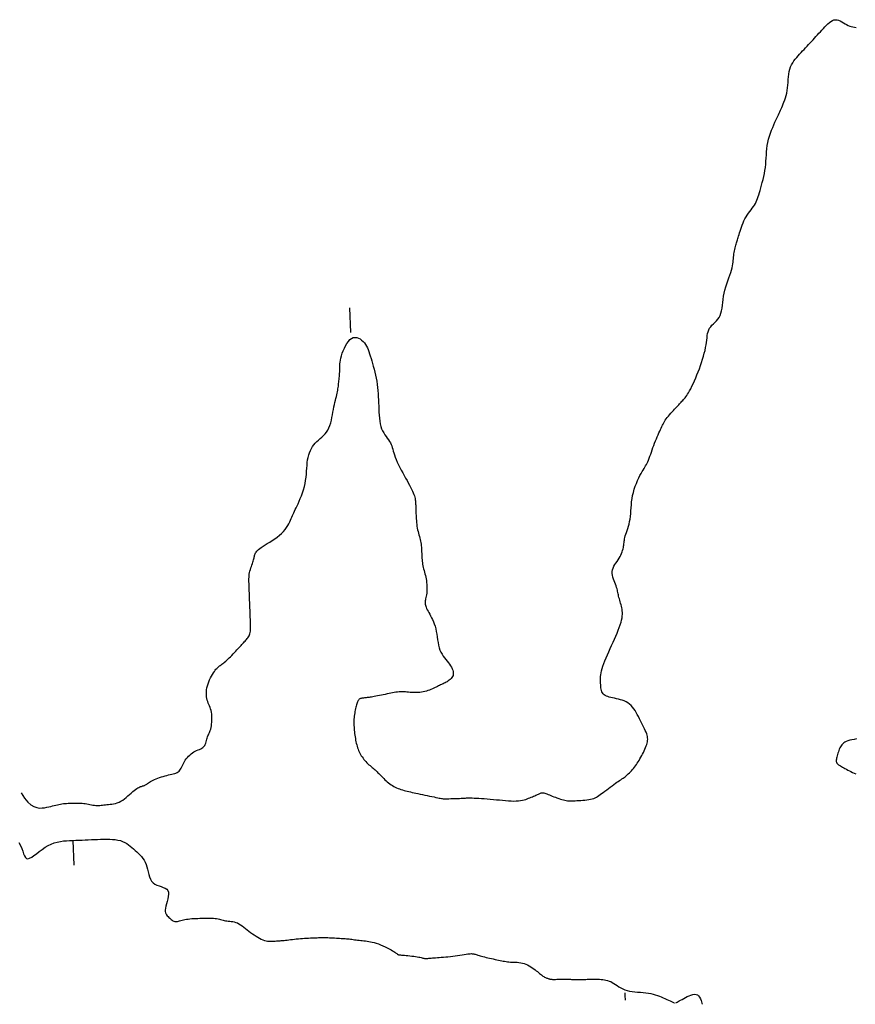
# Model space of a CAD drawing. Header units: millimetres. Extents: x 32690613 to 32693367, y 5343692 to 5344708.
# Tile 513 of 656: x 32692384 to 32692417, y 5344359 to 5344399. Entities that reach past the tile are written whole.
import ezdxf

# ---------------------------------------------------------------- set-up
doc = ezdxf.new("R2010")
doc.units = ezdxf.units.MM
doc.header["$LTSCALE"] = 20
doc.layers.add('02-DGM_HL_493.00', color=102, linetype='Continuous')

msp = doc.modelspace()

# ---------------------------------------------------------------- linework, layer by layer
at = {"layer": '02-DGM_HL_493.00', "elevation": 493, "flags": 128}
for points in [[(32692383.693, 5344367.609), (32692383.826, 5344367.394), (32692383.956, 5344367.234), (32692384.083, 5344367.121), (32692384.204, 5344367.048), (32692384.321, 5344367.008), (32692384.432, 5344366.993), (32692384.536, 5344366.994), (32692384.634, 5344367.006), (32692384.723, 5344367.021), (32692384.806, 5344367.038), (32692384.882, 5344367.056), (32692384.954, 5344367.074), (32692385.022, 5344367.092), (32692385.087, 5344367.11), (32692385.15, 5344367.126), (32692385.212, 5344367.14), (32692385.274, 5344367.152), (32692385.336, 5344367.161), (32692385.399, 5344367.168), (32692385.461, 5344367.174), (32692385.523, 5344367.178), (32692385.586, 5344367.182), (32692385.648, 5344367.185), (32692385.711, 5344367.187), (32692385.773, 5344367.19), (32692385.836, 5344367.192), (32692385.898, 5344367.193), (32692385.961, 5344367.193), (32692386.023, 5344367.193), (32692386.086, 5344367.19), (32692386.149, 5344367.186), (32692386.211, 5344367.179), (32692386.274, 5344367.17), (32692386.337, 5344367.159), (32692386.399, 5344367.147), (32692386.461, 5344367.135), (32692386.522, 5344367.123), (32692386.582, 5344367.112), (32692386.641, 5344367.104), (32692386.698, 5344367.098), (32692386.754, 5344367.096), (32692386.809, 5344367.096), (32692386.863, 5344367.099), (32692386.917, 5344367.104), (32692386.972, 5344367.111), (32692387.028, 5344367.118), (32692387.086, 5344367.125), (32692387.147, 5344367.132), (32692387.211, 5344367.138), (32692387.278, 5344367.145), (32692387.346, 5344367.154), (32692387.417, 5344367.165), (32692387.489, 5344367.18), (32692387.562, 5344367.201), (32692387.636, 5344367.229), (32692387.709, 5344367.265), (32692387.782, 5344367.31), (32692387.855, 5344367.362), (32692387.926, 5344367.419), (32692387.995, 5344367.478), (32692388.062, 5344367.539), (32692388.126, 5344367.597), (32692388.187, 5344367.652), (32692388.245, 5344367.701), (32692388.298, 5344367.742), (32692388.347, 5344367.776), (32692388.392, 5344367.803), (32692388.434, 5344367.825), (32692388.471, 5344367.842), (32692388.505, 5344367.855), (32692388.535, 5344367.866), (32692388.561, 5344367.874), (32692388.585, 5344367.88), (32692388.605, 5344367.886), (32692388.624, 5344367.892), (32692388.642, 5344367.899), (32692388.66, 5344367.906), (32692388.679, 5344367.916), (32692388.701, 5344367.927), (32692388.725, 5344367.942), (32692388.752, 5344367.96), (32692388.783, 5344367.981), (32692388.819, 5344368.005), (32692388.859, 5344368.031), (32692388.903, 5344368.058), (32692388.952, 5344368.085), (32692389.006, 5344368.113), (32692389.065, 5344368.141), (32692389.129, 5344368.168), (32692389.197, 5344368.194), (32692389.268, 5344368.219), (32692389.341, 5344368.243), (32692389.415, 5344368.265), (32692389.489, 5344368.286), (32692389.562, 5344368.305), (32692389.632, 5344368.323), (32692389.699, 5344368.338), (32692389.763, 5344368.353), (32692389.822, 5344368.368), (32692389.878, 5344368.384), (32692389.929, 5344368.402), (32692389.976, 5344368.423), (32692390.018, 5344368.448), (32692390.055, 5344368.478), (32692390.087, 5344368.514), (32692390.115, 5344368.554), (32692390.141, 5344368.599), (32692390.165, 5344368.648), (32692390.188, 5344368.699), (32692390.213, 5344368.753), (32692390.24, 5344368.808), (32692390.27, 5344368.864), (32692390.305, 5344368.92), (32692390.344, 5344368.975), (32692390.387, 5344369.028), (32692390.434, 5344369.08), (32692390.483, 5344369.128), (32692390.535, 5344369.173), (32692390.59, 5344369.214), (32692390.646, 5344369.25), (32692390.703, 5344369.281), (32692390.761, 5344369.308), (32692390.817, 5344369.333), (32692390.872, 5344369.356), (32692390.925, 5344369.38), (32692390.973, 5344369.406), (32692391.017, 5344369.435), (32692391.054, 5344369.469), (32692391.085, 5344369.509), (32692391.11, 5344369.554), (32692391.131, 5344369.603), (32692391.148, 5344369.655), (32692391.162, 5344369.707), (32692391.176, 5344369.76), (32692391.189, 5344369.811), (32692391.203, 5344369.859), (32692391.219, 5344369.903), (32692391.237, 5344369.945), (32692391.255, 5344369.986), (32692391.274, 5344370.028), (32692391.293, 5344370.071), (32692391.311, 5344370.118), (32692391.328, 5344370.171), (32692391.343, 5344370.23), (32692391.356, 5344370.297), (32692391.366, 5344370.37), (32692391.373, 5344370.449), (32692391.377, 5344370.53), (32692391.377, 5344370.612), (32692391.374, 5344370.694), (32692391.367, 5344370.774), (32692391.356, 5344370.849), (32692391.34, 5344370.919), (32692391.321, 5344370.984), (32692391.3, 5344371.045), (32692391.277, 5344371.104), (32692391.254, 5344371.162), (32692391.231, 5344371.219), (32692391.21, 5344371.277), (32692391.192, 5344371.338), (32692391.176, 5344371.401), (32692391.165, 5344371.468), (32692391.158, 5344371.537), (32692391.155, 5344371.609), (32692391.158, 5344371.683), (32692391.165, 5344371.759), (32692391.178, 5344371.837), (32692391.197, 5344371.916), (32692391.222, 5344371.997), (32692391.252, 5344372.077), (32692391.285, 5344372.157), (32692391.322, 5344372.234), (32692391.36, 5344372.307), (32692391.399, 5344372.376), (32692391.438, 5344372.439), (32692391.475, 5344372.494), (32692391.509, 5344372.541), (32692391.541, 5344372.582), (32692391.571, 5344372.616), (32692391.6, 5344372.645), (32692391.628, 5344372.67), (32692391.657, 5344372.693), (32692391.685, 5344372.715), (32692391.715, 5344372.737), (32692391.746, 5344372.76), (32692391.779, 5344372.784), (32692391.814, 5344372.81), (32692391.851, 5344372.839), (32692391.89, 5344372.871), (32692391.931, 5344372.906), (32692391.975, 5344372.945), (32692392.022, 5344372.988), (32692392.072, 5344373.036), (32692392.124, 5344373.088), (32692392.177, 5344373.142), (32692392.23, 5344373.197), (32692392.283, 5344373.253), (32692392.335, 5344373.309), (32692392.384, 5344373.362), (32692392.431, 5344373.413), (32692392.474, 5344373.459), (32692392.514, 5344373.503), (32692392.551, 5344373.543), (32692392.586, 5344373.58), (32692392.619, 5344373.616), (32692392.65, 5344373.65), (32692392.681, 5344373.683), (32692392.711, 5344373.715), (32692392.741, 5344373.748), (32692392.77, 5344373.781), (32692392.799, 5344373.815), (32692392.826, 5344373.85), (32692392.851, 5344373.887), (32692392.873, 5344373.927), (32692392.892, 5344373.969), (32692392.908, 5344374.015), (32692392.92, 5344374.064), (32692392.928, 5344374.117), (32692392.933, 5344374.172), (32692392.936, 5344374.23), (32692392.937, 5344374.289), (32692392.936, 5344374.35), (32692392.934, 5344374.412), (32692392.932, 5344374.475), (32692392.929, 5344374.537), (32692392.927, 5344374.6), (32692392.924, 5344374.662), (32692392.922, 5344374.724), (32692392.919, 5344374.787), (32692392.917, 5344374.849), (32692392.915, 5344374.912), (32692392.912, 5344374.974), (32692392.91, 5344375.037), (32692392.907, 5344375.099), (32692392.905, 5344375.162), (32692392.902, 5344375.224), (32692392.9, 5344375.287), (32692392.897, 5344375.349), (32692392.895, 5344375.411), (32692392.893, 5344375.474), (32692392.89, 5344375.536), (32692392.888, 5344375.599), (32692392.885, 5344375.661), (32692392.883, 5344375.724), (32692392.88, 5344375.786), (32692392.878, 5344375.849), (32692392.876, 5344375.911), (32692392.873, 5344375.974), (32692392.871, 5344376.036), (32692392.869, 5344376.098), (32692392.868, 5344376.161), (32692392.869, 5344376.224), (32692392.871, 5344376.286), (32692392.876, 5344376.349), (32692392.884, 5344376.412), (32692392.895, 5344376.475), (32692392.91, 5344376.538), (32692392.928, 5344376.6), (32692392.948, 5344376.662), (32692392.969, 5344376.723), (32692392.99, 5344376.781), (32692393.01, 5344376.837), (32692393.028, 5344376.89), (32692393.044, 5344376.939), (32692393.056, 5344376.985), (32692393.065, 5344377.027), (32692393.073, 5344377.066), (32692393.079, 5344377.102), (32692393.086, 5344377.137), (32692393.093, 5344377.17), (32692393.103, 5344377.202), (32692393.116, 5344377.234), (32692393.132, 5344377.266), (32692393.154, 5344377.299), (32692393.181, 5344377.333), (32692393.215, 5344377.368), (32692393.256, 5344377.406), (32692393.307, 5344377.447), (32692393.367, 5344377.491), (32692393.437, 5344377.538), (32692393.519, 5344377.59), (32692393.609, 5344377.647), (32692393.706, 5344377.706), (32692393.805, 5344377.77), (32692393.906, 5344377.837), (32692394.004, 5344377.906), (32692394.097, 5344377.979), (32692394.182, 5344378.054), (32692394.257, 5344378.131), (32692394.323, 5344378.209), (32692394.38, 5344378.288), (32692394.43, 5344378.366), (32692394.474, 5344378.442), (32692394.512, 5344378.516), (32692394.545, 5344378.587), (32692394.575, 5344378.653), (32692394.603, 5344378.714), (32692394.629, 5344378.773), (32692394.655, 5344378.829), (32692394.681, 5344378.887), (32692394.708, 5344378.947), (32692394.737, 5344379.011), (32692394.769, 5344379.083), (32692394.806, 5344379.163), (32692394.846, 5344379.252), (32692394.89, 5344379.352), (32692394.935, 5344379.459), (32692394.981, 5344379.572), (32692395.025, 5344379.691), (32692395.066, 5344379.814), (32692395.102, 5344379.939), (32692395.132, 5344380.065), (32692395.154, 5344380.191), (32692395.171, 5344380.316), (32692395.183, 5344380.439), (32692395.192, 5344380.561), (32692395.2, 5344380.679), (32692395.209, 5344380.795), (32692395.219, 5344380.907), (32692395.234, 5344381.014), (32692395.253, 5344381.116), (32692395.278, 5344381.214), (32692395.308, 5344381.306), (32692395.344, 5344381.394), (32692395.385, 5344381.476), (32692395.431, 5344381.553), (32692395.483, 5344381.626), (32692395.541, 5344381.693), (32692395.603, 5344381.756), (32692395.669, 5344381.815), (32692395.737, 5344381.874), (32692395.806, 5344381.933), (32692395.873, 5344381.994), (32692395.937, 5344382.06), (32692395.996, 5344382.133), (32692396.049, 5344382.213), (32692396.093, 5344382.303), (32692396.131, 5344382.402), (32692396.163, 5344382.506), (32692396.19, 5344382.614), (32692396.214, 5344382.725), (32692396.234, 5344382.835), (32692396.254, 5344382.944), (32692396.273, 5344383.049), (32692396.293, 5344383.149), (32692396.313, 5344383.243), (32692396.334, 5344383.331), (32692396.354, 5344383.415), (32692396.373, 5344383.493), (32692396.391, 5344383.567), (32692396.408, 5344383.636), (32692396.423, 5344383.701), (32692396.436, 5344383.763), (32692396.447, 5344383.821), (32692396.456, 5344383.876), (32692396.464, 5344383.93), (32692396.471, 5344383.982), (32692396.477, 5344384.035), (32692396.483, 5344384.088), (32692396.488, 5344384.142), (32692396.494, 5344384.198), (32692396.5, 5344384.255), (32692396.506, 5344384.314), (32692396.511, 5344384.375), (32692396.516, 5344384.436), (32692396.52, 5344384.498), (32692396.524, 5344384.56), (32692396.526, 5344384.623), (32692396.528, 5344384.686), (32692396.53, 5344384.749), (32692396.532, 5344384.815), (32692396.537, 5344384.884), (32692396.545, 5344384.957), (32692396.557, 5344385.034), (32692396.575, 5344385.118), (32692396.599, 5344385.209), (32692396.63, 5344385.308), (32692396.668, 5344385.41), (32692396.712, 5344385.514), (32692396.762, 5344385.614), (32692396.817, 5344385.707), (32692396.876, 5344385.79), (32692396.939, 5344385.859), (32692397.005, 5344385.909), (32692397.073, 5344385.939), (32692397.143, 5344385.949), (32692397.212, 5344385.942), (32692397.281, 5344385.92), (32692397.347, 5344385.885), (32692397.41, 5344385.84), (32692397.468, 5344385.788), (32692397.521, 5344385.729), (32692397.567, 5344385.667), (32692397.607, 5344385.601), (32692397.642, 5344385.53), (32692397.674, 5344385.456), (32692397.704, 5344385.376), (32692397.731, 5344385.292), (32692397.759, 5344385.202), (32692397.787, 5344385.106), (32692397.817, 5344385.004), (32692397.847, 5344384.896), (32692397.879, 5344384.784), (32692397.909, 5344384.668), (32692397.939, 5344384.549), (32692397.967, 5344384.428), (32692397.993, 5344384.305), (32692398.015, 5344384.181), (32692398.034, 5344384.056), (32692398.049, 5344383.932), (32692398.061, 5344383.807), (32692398.071, 5344383.682), (32692398.079, 5344383.558), (32692398.085, 5344383.433), (32692398.091, 5344383.308), (32692398.096, 5344383.183), (32692398.101, 5344383.058), (32692398.107, 5344382.934), (32692398.114, 5344382.813), (32692398.125, 5344382.694), (32692398.14, 5344382.58), (32692398.159, 5344382.47), (32692398.183, 5344382.367), (32692398.215, 5344382.27), (32692398.253, 5344382.182), (32692398.297, 5344382.1), (32692398.344, 5344382.025), (32692398.394, 5344381.954), (32692398.443, 5344381.887), (32692398.49, 5344381.824), (32692398.533, 5344381.762), (32692398.57, 5344381.7), (32692398.601, 5344381.639), (32692398.625, 5344381.576), (32692398.645, 5344381.511), (32692398.664, 5344381.443), (32692398.683, 5344381.372), (32692398.704, 5344381.295), (32692398.729, 5344381.213), (32692398.76, 5344381.124), (32692398.799, 5344381.028), (32692398.844, 5344380.926), (32692398.895, 5344380.82), (32692398.95, 5344380.711), (32692399.007, 5344380.601), (32692399.066, 5344380.491), (32692399.125, 5344380.383), (32692399.182, 5344380.279), (32692399.237, 5344380.179), (32692399.288, 5344380.085), (32692399.336, 5344379.995), (32692399.381, 5344379.911), (32692399.421, 5344379.832), (32692399.456, 5344379.758), (32692399.487, 5344379.689), (32692399.513, 5344379.624), (32692399.534, 5344379.565), (32692399.55, 5344379.51), (32692399.562, 5344379.459), (32692399.57, 5344379.411), (32692399.576, 5344379.366), (32692399.58, 5344379.322), (32692399.582, 5344379.28), (32692399.584, 5344379.238), (32692399.586, 5344379.196), (32692399.587, 5344379.154), (32692399.589, 5344379.11), (32692399.591, 5344379.065), (32692399.593, 5344379.016), (32692399.595, 5344378.965), (32692399.597, 5344378.909), (32692399.599, 5344378.849), (32692399.602, 5344378.785), (32692399.605, 5344378.715), (32692399.609, 5344378.643), (32692399.614, 5344378.569), (32692399.62, 5344378.493), (32692399.628, 5344378.417), (32692399.638, 5344378.341), (32692399.65, 5344378.268), (32692399.664, 5344378.196), (32692399.68, 5344378.128), (32692399.698, 5344378.061), (32692399.716, 5344377.996), (32692399.734, 5344377.932), (32692399.751, 5344377.869), (32692399.767, 5344377.807), (32692399.781, 5344377.745), (32692399.793, 5344377.682), (32692399.802, 5344377.62), (32692399.81, 5344377.558), (32692399.815, 5344377.496), (32692399.82, 5344377.433), (32692399.823, 5344377.371), (32692399.826, 5344377.308), (32692399.829, 5344377.246), (32692399.831, 5344377.184), (32692399.834, 5344377.121), (32692399.837, 5344377.059), (32692399.842, 5344376.996), (32692399.848, 5344376.934), (32692399.855, 5344376.872), (32692399.864, 5344376.81), (32692399.876, 5344376.748), (32692399.89, 5344376.685), (32692399.906, 5344376.623), (32692399.923, 5344376.56), (32692399.941, 5344376.496), (32692399.959, 5344376.431), (32692399.977, 5344376.364), (32692399.993, 5344376.296), (32692400.008, 5344376.224), (32692400.02, 5344376.151), (32692400.029, 5344376.075), (32692400.036, 5344375.999), (32692400.04, 5344375.923), (32692400.042, 5344375.849), (32692400.041, 5344375.776), (32692400.037, 5344375.707), (32692400.03, 5344375.642), (32692400.021, 5344375.581), (32692400.01, 5344375.525), (32692399.998, 5344375.473), (32692399.987, 5344375.424), (32692399.976, 5344375.378), (32692399.968, 5344375.334), (32692399.963, 5344375.292), (32692399.962, 5344375.25), (32692399.966, 5344375.208), (32692399.976, 5344375.166), (32692399.989, 5344375.123), (32692400.007, 5344375.078), (32692400.029, 5344375.03), (32692400.055, 5344374.98), (32692400.084, 5344374.925), (32692400.116, 5344374.867), (32692400.151, 5344374.803), (32692400.188, 5344374.734), (32692400.225, 5344374.66), (32692400.263, 5344374.58), (32692400.299, 5344374.496), (32692400.334, 5344374.406), (32692400.365, 5344374.311), (32692400.392, 5344374.21), (32692400.415, 5344374.104), (32692400.434, 5344373.995), (32692400.451, 5344373.884), (32692400.468, 5344373.772), (32692400.487, 5344373.661), (32692400.508, 5344373.554), (32692400.533, 5344373.451), (32692400.564, 5344373.355), (32692400.603, 5344373.267), (32692400.647, 5344373.185), (32692400.696, 5344373.11), (32692400.747, 5344373.039), (32692400.8, 5344372.973), (32692400.852, 5344372.909), (32692400.902, 5344372.847), (32692400.948, 5344372.786), (32692400.989, 5344372.726), (32692401.025, 5344372.665), (32692401.055, 5344372.605), (32692401.077, 5344372.546), (32692401.093, 5344372.489), (32692401.101, 5344372.435), (32692401.1, 5344372.382), (32692401.091, 5344372.333), (32692401.073, 5344372.288), (32692401.047, 5344372.245), (32692401.014, 5344372.206), (32692400.977, 5344372.171), (32692400.937, 5344372.138), (32692400.894, 5344372.109), (32692400.852, 5344372.082), (32692400.81, 5344372.058), (32692400.77, 5344372.037), (32692400.732, 5344372.018), (32692400.695, 5344372), (32692400.659, 5344371.983), (32692400.623, 5344371.967), (32692400.585, 5344371.95), (32692400.546, 5344371.932), (32692400.505, 5344371.912), (32692400.461, 5344371.89), (32692400.414, 5344371.867), (32692400.365, 5344371.842), (32692400.312, 5344371.817), (32692400.258, 5344371.791), (32692400.201, 5344371.767), (32692400.142, 5344371.743), (32692400.082, 5344371.722), (32692400.019, 5344371.702), (32692399.955, 5344371.685), (32692399.89, 5344371.671), (32692399.823, 5344371.659), (32692399.757, 5344371.649), (32692399.69, 5344371.643), (32692399.623, 5344371.639), (32692399.557, 5344371.639), (32692399.491, 5344371.641), (32692399.426, 5344371.645), (32692399.362, 5344371.651), (32692399.298, 5344371.658), (32692399.234, 5344371.665), (32692399.171, 5344371.671), (32692399.108, 5344371.675), (32692399.046, 5344371.677), (32692398.983, 5344371.675), (32692398.92, 5344371.671), (32692398.857, 5344371.664), (32692398.792, 5344371.655), (32692398.726, 5344371.643), (32692398.658, 5344371.631), (32692398.588, 5344371.617), (32692398.515, 5344371.602), (32692398.439, 5344371.586), (32692398.361, 5344371.57), (32692398.283, 5344371.554), (32692398.204, 5344371.538), (32692398.128, 5344371.522), (32692398.054, 5344371.508), (32692397.984, 5344371.494), (32692397.919, 5344371.482), (32692397.86, 5344371.471), (32692397.806, 5344371.462), (32692397.757, 5344371.454), (32692397.712, 5344371.448), (32692397.671, 5344371.442), (32692397.632, 5344371.438), (32692397.595, 5344371.434), (32692397.559, 5344371.43), (32692397.523, 5344371.427), (32692397.488, 5344371.424), (32692397.455, 5344371.42), (32692397.422, 5344371.415), (32692397.391, 5344371.408), (32692397.363, 5344371.399), (32692397.336, 5344371.387), (32692397.312, 5344371.371), (32692397.29, 5344371.351), (32692397.271, 5344371.326), (32692397.255, 5344371.298), (32692397.239, 5344371.266), (32692397.225, 5344371.23), (32692397.213, 5344371.191), (32692397.2, 5344371.147), (32692397.188, 5344371.1), (32692397.175, 5344371.05), (32692397.163, 5344370.996), (32692397.151, 5344370.94), (32692397.14, 5344370.881), (32692397.129, 5344370.821), (32692397.12, 5344370.76), (32692397.112, 5344370.697), (32692397.106, 5344370.635), (32692397.101, 5344370.572), (32692397.099, 5344370.509), (32692397.098, 5344370.446), (32692397.098, 5344370.383), (32692397.1, 5344370.319), (32692397.104, 5344370.255), (32692397.108, 5344370.191), (32692397.114, 5344370.125), (32692397.12, 5344370.059), (32692397.128, 5344369.993), (32692397.136, 5344369.926), (32692397.146, 5344369.859), (32692397.156, 5344369.793), (32692397.168, 5344369.727), (32692397.18, 5344369.663), (32692397.194, 5344369.6), (32692397.209, 5344369.539), (32692397.226, 5344369.48), (32692397.244, 5344369.422), (32692397.264, 5344369.365), (32692397.285, 5344369.31), (32692397.309, 5344369.256), (32692397.335, 5344369.203), (32692397.364, 5344369.151), (32692397.395, 5344369.1), (32692397.428, 5344369.05), (32692397.464, 5344369), (32692397.501, 5344368.953), (32692397.54, 5344368.906), (32692397.58, 5344368.861), (32692397.62, 5344368.818), (32692397.662, 5344368.777), (32692397.704, 5344368.738), (32692397.746, 5344368.701), (32692397.788, 5344368.665), (32692397.829, 5344368.629), (32692397.871, 5344368.595), (32692397.912, 5344368.56), (32692397.952, 5344368.525), (32692397.991, 5344368.49), (32692398.03, 5344368.453), (32692398.068, 5344368.416), (32692398.105, 5344368.377), (32692398.143, 5344368.338), (32692398.182, 5344368.298), (32692398.221, 5344368.257), (32692398.262, 5344368.216), (32692398.304, 5344368.175), (32692398.348, 5344368.133), (32692398.395, 5344368.091), (32692398.443, 5344368.049), (32692398.492, 5344368.008), (32692398.544, 5344367.969), (32692398.596, 5344367.932), (32692398.65, 5344367.896), (32692398.705, 5344367.864), (32692398.761, 5344367.834), (32692398.818, 5344367.807), (32692398.876, 5344367.783), (32692398.934, 5344367.76), (32692398.994, 5344367.74), (32692399.055, 5344367.721), (32692399.117, 5344367.703), (32692399.179, 5344367.686), (32692399.243, 5344367.67), (32692399.308, 5344367.654), (32692399.376, 5344367.638), (32692399.446, 5344367.623), (32692399.52, 5344367.607), (32692399.597, 5344367.59), (32692399.679, 5344367.573), (32692399.766, 5344367.555), (32692399.858, 5344367.535), (32692399.954, 5344367.516), (32692400.051, 5344367.495), (32692400.146, 5344367.475), (32692400.238, 5344367.456), (32692400.325, 5344367.438), (32692400.404, 5344367.422), (32692400.473, 5344367.407), (32692400.53, 5344367.395), (32692400.578, 5344367.386), (32692400.621, 5344367.378), (32692400.66, 5344367.373), (32692400.699, 5344367.369), (32692400.742, 5344367.367), (32692400.791, 5344367.366), (32692400.849, 5344367.366), (32692400.919, 5344367.368), (32692400.999, 5344367.37), (32692401.084, 5344367.372), (32692401.173, 5344367.375), (32692401.261, 5344367.379), (32692401.346, 5344367.382), (32692401.424, 5344367.386), (32692401.493, 5344367.39), (32692401.549, 5344367.393), (32692401.596, 5344367.396), (32692401.637, 5344367.398), (32692401.675, 5344367.4), (32692401.713, 5344367.401), (32692401.756, 5344367.401), (32692401.806, 5344367.401), (32692401.867, 5344367.399), (32692401.942, 5344367.396), (32692402.03, 5344367.391), (32692402.128, 5344367.385), (32692402.235, 5344367.379), (32692402.349, 5344367.371), (32692402.469, 5344367.362), (32692402.592, 5344367.351), (32692402.718, 5344367.34), (32692402.843, 5344367.328), (32692402.967, 5344367.316), (32692403.09, 5344367.304), (32692403.209, 5344367.293), (32692403.325, 5344367.284), (32692403.435, 5344367.278), (32692403.54, 5344367.275), (32692403.638, 5344367.276), (32692403.727, 5344367.282), (32692403.81, 5344367.292), (32692403.886, 5344367.306), (32692403.956, 5344367.323), (32692404.021, 5344367.342), (32692404.081, 5344367.362), (32692404.138, 5344367.383), (32692404.192, 5344367.405), (32692404.244, 5344367.426), (32692404.293, 5344367.447), (32692404.34, 5344367.467), (32692404.384, 5344367.486), (32692404.426, 5344367.505), (32692404.464, 5344367.522), (32692404.5, 5344367.539), (32692404.532, 5344367.555), (32692404.561, 5344367.569), (32692404.588, 5344367.582), (32692404.613, 5344367.593), (32692404.638, 5344367.601), (32692404.664, 5344367.607), (32692404.69, 5344367.61), (32692404.719, 5344367.608), (32692404.752, 5344367.603), (32692404.788, 5344367.593), (32692404.829, 5344367.579), (32692404.873, 5344367.562), (32692404.921, 5344367.542), (32692404.973, 5344367.52), (32692405.028, 5344367.497), (32692405.087, 5344367.472), (32692405.149, 5344367.448), (32692405.213, 5344367.423), (32692405.28, 5344367.399), (32692405.348, 5344367.376), (32692405.415, 5344367.355), (32692405.48, 5344367.335), (32692405.542, 5344367.318), (32692405.6, 5344367.303), (32692405.653, 5344367.292), (32692405.7, 5344367.284), (32692405.742, 5344367.279), (32692405.781, 5344367.276), (32692405.821, 5344367.276), (32692405.861, 5344367.277), (32692405.906, 5344367.28), (32692405.956, 5344367.284), (32692406.014, 5344367.288), (32692406.081, 5344367.292), (32692406.155, 5344367.297), (32692406.235, 5344367.302), (32692406.318, 5344367.308), (32692406.401, 5344367.315), (32692406.484, 5344367.324), (32692406.562, 5344367.335), (32692406.635, 5344367.348), (32692406.7, 5344367.364), (32692406.759, 5344367.382), (32692406.813, 5344367.404), (32692406.865, 5344367.43), (32692406.915, 5344367.459), (32692406.967, 5344367.493), (32692407.02, 5344367.531), (32692407.079, 5344367.574), (32692407.142, 5344367.622), (32692407.21, 5344367.673), (32692407.282, 5344367.727), (32692407.355, 5344367.782), (32692407.428, 5344367.837), (32692407.5, 5344367.891), (32692407.57, 5344367.942), (32692407.635, 5344367.988), (32692407.695, 5344368.03), (32692407.751, 5344368.067), (32692407.802, 5344368.101), (32692407.85, 5344368.132), (32692407.896, 5344368.162), (32692407.94, 5344368.192), (32692407.982, 5344368.222), (32692408.025, 5344368.254), (32692408.068, 5344368.288), (32692408.11, 5344368.325), (32692408.153, 5344368.364), (32692408.196, 5344368.405), (32692408.239, 5344368.448), (32692408.281, 5344368.493), (32692408.322, 5344368.54), (32692408.362, 5344368.588), (32692408.401, 5344368.638), (32692408.44, 5344368.69), (32692408.477, 5344368.743), (32692408.514, 5344368.798), (32692408.55, 5344368.855), (32692408.586, 5344368.913), (32692408.622, 5344368.974), (32692408.657, 5344369.037), (32692408.693, 5344369.102), (32692408.728, 5344369.168), (32692408.761, 5344369.235), (32692408.794, 5344369.302), (32692408.824, 5344369.369), (32692408.852, 5344369.433), (32692408.876, 5344369.495), (32692408.897, 5344369.555), (32692408.913, 5344369.61), (32692408.925, 5344369.663), (32692408.932, 5344369.714), (32692408.935, 5344369.765), (32692408.932, 5344369.816), (32692408.925, 5344369.868), (32692408.911, 5344369.924), (32692408.893, 5344369.983), (32692408.868, 5344370.047), (32692408.839, 5344370.116), (32692408.805, 5344370.188), (32692408.768, 5344370.264), (32692408.728, 5344370.343), (32692408.687, 5344370.423), (32692408.644, 5344370.506), (32692408.601, 5344370.589), (32692408.558, 5344370.673), (32692408.515, 5344370.756), (32692408.471, 5344370.838), (32692408.425, 5344370.917), (32692408.376, 5344370.991), (32692408.324, 5344371.061), (32692408.267, 5344371.125), (32692408.205, 5344371.181), (32692408.138, 5344371.229), (32692408.066, 5344371.27), (32692407.99, 5344371.304), (32692407.912, 5344371.333), (32692407.832, 5344371.357), (32692407.752, 5344371.377), (32692407.673, 5344371.395), (32692407.596, 5344371.412), (32692407.522, 5344371.427), (32692407.451, 5344371.443), (32692407.385, 5344371.46), (32692407.324, 5344371.479), (32692407.268, 5344371.5), (32692407.218, 5344371.525), (32692407.175, 5344371.555), (32692407.138, 5344371.59), (32692407.109, 5344371.63), (32692407.087, 5344371.677), (32692407.07, 5344371.727), (32692407.058, 5344371.782), (32692407.05, 5344371.84), (32692407.044, 5344371.9), (32692407.041, 5344371.961), (32692407.038, 5344372.024), (32692407.036, 5344372.086), (32692407.034, 5344372.15), (32692407.035, 5344372.215), (32692407.038, 5344372.284), (32692407.045, 5344372.357), (32692407.057, 5344372.435), (32692407.075, 5344372.519), (32692407.099, 5344372.61), (32692407.13, 5344372.708), (32692407.167, 5344372.814), (32692407.211, 5344372.926), (32692407.259, 5344373.043), (32692407.311, 5344373.164), (32692407.365, 5344373.289), (32692407.422, 5344373.415), (32692407.479, 5344373.542), (32692407.537, 5344373.669), (32692407.593, 5344373.795), (32692407.648, 5344373.919), (32692407.699, 5344374.04), (32692407.747, 5344374.158), (32692407.791, 5344374.269), (32692407.829, 5344374.375), (32692407.86, 5344374.474), (32692407.884, 5344374.565), (32692407.901, 5344374.649), (32692407.911, 5344374.727), (32692407.916, 5344374.8), (32692407.917, 5344374.868), (32692407.912, 5344374.934), (32692407.904, 5344374.997), (32692407.892, 5344375.059), (32692407.878, 5344375.121), (32692407.862, 5344375.183), (32692407.845, 5344375.244), (32692407.827, 5344375.303), (32692407.809, 5344375.362), (32692407.792, 5344375.419), (32692407.777, 5344375.474), (32692407.763, 5344375.527), (32692407.752, 5344375.577), (32692407.742, 5344375.626), (32692407.733, 5344375.675), (32692407.724, 5344375.723), (32692407.713, 5344375.773), (32692407.7, 5344375.825), (32692407.684, 5344375.881), (32692407.663, 5344375.94), (32692407.638, 5344376.004), (32692407.609, 5344376.072), (32692407.58, 5344376.143), (32692407.552, 5344376.217), (32692407.528, 5344376.292), (32692407.51, 5344376.368), (32692407.5, 5344376.443), (32692407.502, 5344376.517), (32692407.516, 5344376.59), (32692407.54, 5344376.66), (32692407.573, 5344376.729), (32692407.613, 5344376.796), (32692407.656, 5344376.862), (32692407.701, 5344376.928), (32692407.745, 5344376.992), (32692407.787, 5344377.057), (32692407.823, 5344377.121), (32692407.855, 5344377.184), (32692407.882, 5344377.247), (32692407.905, 5344377.308), (32692407.925, 5344377.368), (32692407.94, 5344377.426), (32692407.953, 5344377.482), (32692407.962, 5344377.536), (32692407.97, 5344377.587), (32692407.975, 5344377.637), (32692407.981, 5344377.686), (32692407.986, 5344377.735), (32692407.993, 5344377.786), (32692408.001, 5344377.839), (32692408.013, 5344377.895), (32692408.029, 5344377.956), (32692408.05, 5344378.022), (32692408.074, 5344378.093), (32692408.101, 5344378.17), (32692408.129, 5344378.251), (32692408.157, 5344378.339), (32692408.183, 5344378.431), (32692408.206, 5344378.528), (32692408.225, 5344378.63), (32692408.24, 5344378.738), (32692408.25, 5344378.85), (32692408.259, 5344378.965), (32692408.267, 5344379.084), (32692408.276, 5344379.205), (32692408.288, 5344379.329), (32692408.305, 5344379.454), (32692408.327, 5344379.58), (32692408.357, 5344379.706), (32692408.394, 5344379.83), (32692408.435, 5344379.953), (32692408.48, 5344380.07), (32692408.527, 5344380.182), (32692408.575, 5344380.287), (32692408.623, 5344380.383), (32692408.668, 5344380.469), (32692408.71, 5344380.543), (32692408.749, 5344380.608), (32692408.786, 5344380.666), (32692408.82, 5344380.72), (32692408.852, 5344380.771), (32692408.883, 5344380.823), (32692408.912, 5344380.878), (32692408.941, 5344380.938), (32692408.97, 5344381.005), (32692408.999, 5344381.079), (32692409.027, 5344381.159), (32692409.056, 5344381.243), (32692409.086, 5344381.33), (32692409.116, 5344381.42), (32692409.147, 5344381.51), (32692409.18, 5344381.601), (32692409.213, 5344381.69), (32692409.248, 5344381.777), (32692409.283, 5344381.862), (32692409.317, 5344381.945), (32692409.352, 5344382.024), (32692409.385, 5344382.099), (32692409.417, 5344382.17), (32692409.447, 5344382.236), (32692409.474, 5344382.298), (32692409.501, 5344382.355), (32692409.527, 5344382.408), (32692409.553, 5344382.46), (32692409.58, 5344382.51), (32692409.61, 5344382.559), (32692409.643, 5344382.61), (32692409.68, 5344382.663), (32692409.722, 5344382.718), (32692409.768, 5344382.774), (32692409.817, 5344382.832), (32692409.868, 5344382.891), (32692409.919, 5344382.948), (32692409.97, 5344383.004), (32692410.019, 5344383.058), (32692410.066, 5344383.109), (32692410.109, 5344383.155), (32692410.149, 5344383.198), (32692410.186, 5344383.239), (32692410.221, 5344383.276), (32692410.254, 5344383.312), (32692410.285, 5344383.346), (32692410.316, 5344383.379), (32692410.346, 5344383.411), (32692410.376, 5344383.444), (32692410.407, 5344383.478), (32692410.438, 5344383.515), (32692410.471, 5344383.557), (32692410.505, 5344383.604), (32692410.542, 5344383.659), (32692410.581, 5344383.723), (32692410.623, 5344383.797), (32692410.668, 5344383.883), (32692410.716, 5344383.979), (32692410.766, 5344384.084), (32692410.817, 5344384.196), (32692410.869, 5344384.314), (32692410.92, 5344384.437), (32692410.971, 5344384.562), (32692411.019, 5344384.689), (32692411.065, 5344384.815), (32692411.108, 5344384.941), (32692411.147, 5344385.066), (32692411.184, 5344385.188), (32692411.216, 5344385.308), (32692411.244, 5344385.425), (32692411.268, 5344385.537), (32692411.287, 5344385.644), (32692411.302, 5344385.746), (32692411.313, 5344385.843), (32692411.324, 5344385.935), (32692411.335, 5344386.021), (32692411.349, 5344386.103), (32692411.368, 5344386.179), (32692411.394, 5344386.25), (32692411.428, 5344386.317), (32692411.472, 5344386.379), (32692411.524, 5344386.438), (32692411.581, 5344386.496), (32692411.641, 5344386.555), (32692411.701, 5344386.616), (32692411.758, 5344386.682), (32692411.809, 5344386.754), (32692411.852, 5344386.834), (32692411.886, 5344386.924), (32692411.911, 5344387.022), (32692411.929, 5344387.128), (32692411.944, 5344387.241), (32692411.958, 5344387.358), (32692411.972, 5344387.48), (32692411.989, 5344387.604), (32692412.012, 5344387.73), (32692412.042, 5344387.856), (32692412.078, 5344387.981), (32692412.118, 5344388.105), (32692412.159, 5344388.225), (32692412.201, 5344388.342), (32692412.242, 5344388.454), (32692412.278, 5344388.56), (32692412.309, 5344388.659), (32692412.333, 5344388.75), (32692412.351, 5344388.834), (32692412.364, 5344388.911), (32692412.373, 5344388.984), (32692412.38, 5344389.053), (32692412.385, 5344389.119), (32692412.391, 5344389.183), (32692412.398, 5344389.246), (32692412.407, 5344389.309), (32692412.418, 5344389.371), (32692412.431, 5344389.433), (32692412.445, 5344389.493), (32692412.46, 5344389.551), (32692412.475, 5344389.607), (32692412.49, 5344389.659), (32692412.505, 5344389.709), (32692412.518, 5344389.754), (32692412.53, 5344389.798), (32692412.543, 5344389.84), (32692412.555, 5344389.883), (32692412.568, 5344389.927), (32692412.582, 5344389.976), (32692412.598, 5344390.029), (32692412.615, 5344390.088), (32692412.634, 5344390.155), (32692412.656, 5344390.229), (32692412.681, 5344390.307), (32692412.709, 5344390.389), (32692412.74, 5344390.473), (32692412.774, 5344390.558), (32692412.812, 5344390.642), (32692412.854, 5344390.723), (32692412.9, 5344390.801), (32692412.948, 5344390.876), (32692412.999, 5344390.948), (32692413.049, 5344391.017), (32692413.1, 5344391.085), (32692413.148, 5344391.151), (32692413.194, 5344391.216), (32692413.235, 5344391.28), (32692413.272, 5344391.344), (32692413.305, 5344391.409), (32692413.334, 5344391.476), (32692413.361, 5344391.546), (32692413.386, 5344391.619), (32692413.411, 5344391.697), (32692413.436, 5344391.782), (32692413.462, 5344391.873), (32692413.491, 5344391.972), (32692413.521, 5344392.077), (32692413.551, 5344392.189), (32692413.581, 5344392.305), (32692413.609, 5344392.425), (32692413.635, 5344392.548), (32692413.658, 5344392.673), (32692413.676, 5344392.799), (32692413.69, 5344392.924), (32692413.7, 5344393.05), (32692413.708, 5344393.175), (32692413.716, 5344393.3), (32692413.725, 5344393.426), (32692413.737, 5344393.551), (32692413.754, 5344393.677), (32692413.776, 5344393.803), (32692413.806, 5344393.929), (32692413.842, 5344394.054), (32692413.883, 5344394.177), (32692413.927, 5344394.296), (32692413.973, 5344394.409), (32692414.018, 5344394.516), (32692414.062, 5344394.616), (32692414.102, 5344394.706), (32692414.139, 5344394.785), (32692414.171, 5344394.857), (32692414.2, 5344394.921), (32692414.227, 5344394.981), (32692414.253, 5344395.039), (32692414.279, 5344395.096), (32692414.305, 5344395.154), (32692414.333, 5344395.215), (32692414.362, 5344395.281), (32692414.394, 5344395.353), (32692414.425, 5344395.43), (32692414.457, 5344395.512), (32692414.486, 5344395.599), (32692414.513, 5344395.691), (32692414.537, 5344395.788), (32692414.556, 5344395.891), (32692414.571, 5344395.998), (32692414.581, 5344396.109), (32692414.59, 5344396.221), (32692414.598, 5344396.334), (32692414.608, 5344396.445), (32692414.62, 5344396.554), (32692414.638, 5344396.658), (32692414.662, 5344396.757), (32692414.693, 5344396.848), (32692414.732, 5344396.933), (32692414.776, 5344397.012), (32692414.826, 5344397.086), (32692414.88, 5344397.157), (32692414.937, 5344397.225), (32692414.995, 5344397.291), (32692415.055, 5344397.356), (32692415.115, 5344397.421), (32692415.175, 5344397.486), (32692415.235, 5344397.551), (32692415.295, 5344397.615), (32692415.355, 5344397.68), (32692415.415, 5344397.745), (32692415.475, 5344397.81), (32692415.535, 5344397.875), (32692415.595, 5344397.94), (32692415.655, 5344398.005), (32692415.715, 5344398.07), (32692415.775, 5344398.135), (32692415.835, 5344398.199), (32692415.895, 5344398.264), (32692415.955, 5344398.329), (32692416.015, 5344398.394), (32692416.075, 5344398.459), (32692416.136, 5344398.521), (32692416.196, 5344398.58), (32692416.256, 5344398.633), (32692416.317, 5344398.678), (32692416.378, 5344398.713), (32692416.44, 5344398.737), (32692416.502, 5344398.747), (32692416.565, 5344398.742), (32692416.628, 5344398.724), (32692416.692, 5344398.697), (32692416.755, 5344398.663), (32692416.819, 5344398.625), (32692416.884, 5344398.586), (32692416.948, 5344398.549), (32692417.011, 5344398.516), (32692417.075, 5344398.491), (32692417.138, 5344398.472), (32692417.201, 5344398.456), (32692417.264, 5344398.443), (32692417.327, 5344398.429)], [(32692396.979, 5344386.142), (32692396.94, 5344387.141)], [(32692417.343, 5344369.774), (32692417.249, 5344369.759), (32692417.16, 5344369.741), (32692417.078, 5344369.721), (32692417.003, 5344369.698), (32692416.937, 5344369.673), (32692416.88, 5344369.645), (32692416.832, 5344369.614), (32692416.791, 5344369.58), (32692416.756, 5344369.542), (32692416.726, 5344369.502), (32692416.699, 5344369.459), (32692416.676, 5344369.413), (32692416.655, 5344369.364), (32692416.634, 5344369.311), (32692416.615, 5344369.257), (32692416.596, 5344369.202), (32692416.58, 5344369.148), (32692416.565, 5344369.095), (32692416.552, 5344369.045), (32692416.542, 5344368.998), (32692416.535, 5344368.957), (32692416.532, 5344368.921), (32692416.531, 5344368.891), (32692416.532, 5344368.866), (32692416.536, 5344368.845), (32692416.542, 5344368.827), (32692416.55, 5344368.812), (32692416.559, 5344368.798), (32692416.57, 5344368.786), (32692416.581, 5344368.774), (32692416.594, 5344368.762), (32692416.609, 5344368.749), (32692416.627, 5344368.736), (32692416.649, 5344368.721), (32692416.675, 5344368.705), (32692416.705, 5344368.686), (32692416.741, 5344368.665), (32692416.784, 5344368.64), (32692416.831, 5344368.614), (32692416.883, 5344368.585), (32692416.939, 5344368.555), (32692416.998, 5344368.523), (32692417.06, 5344368.492), (32692417.123, 5344368.46), (32692417.186, 5344368.429), (32692417.25, 5344368.399), (32692417.314, 5344368.37)], [(32692383.604, 5344365.604), (32692383.664, 5344365.482), (32692383.713, 5344365.363), (32692383.753, 5344365.252), (32692383.789, 5344365.152), (32692383.824, 5344365.068), (32692383.862, 5344365.004), (32692383.907, 5344364.963), (32692383.963, 5344364.951), (32692384.033, 5344364.968), (32692384.115, 5344365.011), (32692384.208, 5344365.074), (32692384.31, 5344365.152), (32692384.42, 5344365.237), (32692384.535, 5344365.325), (32692384.655, 5344365.409), (32692384.776, 5344365.483), (32692384.899, 5344365.543), (32692385.023, 5344365.589), (32692385.146, 5344365.623), (32692385.27, 5344365.648), (32692385.395, 5344365.665), (32692385.519, 5344365.676), (32692385.644, 5344365.683), (32692385.769, 5344365.688), (32692385.894, 5344365.693), (32692386.019, 5344365.698), (32692386.144, 5344365.703), (32692386.269, 5344365.708), (32692386.394, 5344365.713), (32692386.519, 5344365.718), (32692386.644, 5344365.722), (32692386.768, 5344365.727), (32692386.893, 5344365.732), (32692387.017, 5344365.736), (32692387.139, 5344365.737), (32692387.258, 5344365.736), (32692387.373, 5344365.731), (32692387.484, 5344365.72), (32692387.589, 5344365.704), (32692387.688, 5344365.68), (32692387.779, 5344365.648), (32692387.864, 5344365.61), (32692387.943, 5344365.565), (32692388.017, 5344365.516), (32692388.088, 5344365.462), (32692388.156, 5344365.405), (32692388.222, 5344365.346), (32692388.287, 5344365.286), (32692388.352, 5344365.226), (32692388.415, 5344365.165), (32692388.477, 5344365.102), (32692388.536, 5344365.035), (32692388.592, 5344364.965), (32692388.642, 5344364.89), (32692388.687, 5344364.808), (32692388.726, 5344364.72), (32692388.758, 5344364.624), (32692388.784, 5344364.523), (32692388.809, 5344364.42), (32692388.835, 5344364.317), (32692388.865, 5344364.219), (32692388.901, 5344364.128), (32692388.947, 5344364.048), (32692389.005, 5344363.98), (32692389.077, 5344363.927), (32692389.159, 5344363.887), (32692389.246, 5344363.855), (32692389.334, 5344363.826), (32692389.419, 5344363.797), (32692389.494, 5344363.765), (32692389.557, 5344363.723), (32692389.601, 5344363.67), (32692389.624, 5344363.601), (32692389.628, 5344363.519), (32692389.618, 5344363.428), (32692389.599, 5344363.331), (32692389.573, 5344363.232), (32692389.546, 5344363.134), (32692389.521, 5344363.041), (32692389.504, 5344362.957), (32692389.497, 5344362.884), (32692389.499, 5344362.822), (32692389.51, 5344362.769), (32692389.528, 5344362.723), (32692389.552, 5344362.684), (32692389.58, 5344362.649), (32692389.611, 5344362.617), (32692389.643, 5344362.587), (32692389.676, 5344362.557), (32692389.708, 5344362.528), (32692389.741, 5344362.501), (32692389.774, 5344362.476), (32692389.808, 5344362.454), (32692389.843, 5344362.437), (32692389.878, 5344362.424), (32692389.914, 5344362.417), (32692389.951, 5344362.416), (32692389.99, 5344362.421), (32692390.031, 5344362.43), (32692390.075, 5344362.442), (32692390.121, 5344362.457), (32692390.172, 5344362.472), (32692390.226, 5344362.487), (32692390.286, 5344362.501), (32692390.351, 5344362.513), (32692390.42, 5344362.522), (32692390.493, 5344362.53), (32692390.57, 5344362.537), (32692390.649, 5344362.542), (32692390.73, 5344362.546), (32692390.812, 5344362.549), (32692390.896, 5344362.553), (32692390.979, 5344362.556), (32692391.061, 5344362.559), (32692391.142, 5344362.561), (32692391.222, 5344362.562), (32692391.299, 5344362.562), (32692391.372, 5344362.56), (32692391.442, 5344362.555), (32692391.507, 5344362.549), (32692391.568, 5344362.54), (32692391.624, 5344362.528), (32692391.677, 5344362.515), (32692391.728, 5344362.502), (32692391.778, 5344362.488), (32692391.827, 5344362.475), (32692391.877, 5344362.464), (32692391.928, 5344362.454), (32692391.982, 5344362.447), (32692392.037, 5344362.441), (32692392.095, 5344362.435), (32692392.155, 5344362.428), (32692392.216, 5344362.419), (32692392.278, 5344362.405), (32692392.341, 5344362.387), (32692392.404, 5344362.362), (32692392.468, 5344362.329), (32692392.532, 5344362.29), (32692392.597, 5344362.245), (32692392.663, 5344362.196), (32692392.729, 5344362.145), (32692392.797, 5344362.091), (32692392.866, 5344362.036), (32692392.936, 5344361.982), (32692393.008, 5344361.929), (32692393.08, 5344361.879), (32692393.153, 5344361.832), (32692393.225, 5344361.788), (32692393.297, 5344361.748), (32692393.366, 5344361.713), (32692393.434, 5344361.683), (32692393.499, 5344361.66), (32692393.561, 5344361.643), (32692393.619, 5344361.631), (32692393.675, 5344361.625), (32692393.729, 5344361.623), (32692393.781, 5344361.623), (32692393.831, 5344361.626), (32692393.88, 5344361.63), (32692393.928, 5344361.634), (32692393.975, 5344361.638), (32692394.023, 5344361.641), (32692394.071, 5344361.645), (32692394.12, 5344361.648), (32692394.171, 5344361.652), (32692394.225, 5344361.656), (32692394.282, 5344361.661), (32692394.342, 5344361.667), (32692394.406, 5344361.674), (32692394.474, 5344361.682), (32692394.546, 5344361.69), (32692394.621, 5344361.699), (32692394.698, 5344361.708), (32692394.777, 5344361.717), (32692394.859, 5344361.725), (32692394.941, 5344361.733), (32692395.025, 5344361.74), (32692395.109, 5344361.745), (32692395.192, 5344361.751), (32692395.273, 5344361.755), (32692395.352, 5344361.759), (32692395.427, 5344361.762), (32692395.498, 5344361.765), (32692395.563, 5344361.768), (32692395.623, 5344361.77), (32692395.677, 5344361.772), (32692395.729, 5344361.774), (32692395.778, 5344361.775), (32692395.827, 5344361.775), (32692395.877, 5344361.776), (32692395.93, 5344361.775), (32692395.986, 5344361.774), (32692396.047, 5344361.772), (32692396.112, 5344361.769), (32692396.18, 5344361.766), (32692396.25, 5344361.762), (32692396.32, 5344361.758), (32692396.39, 5344361.754), (32692396.458, 5344361.75), (32692396.522, 5344361.746), (32692396.583, 5344361.742), (32692396.64, 5344361.739), (32692396.695, 5344361.735), (32692396.747, 5344361.731), (32692396.799, 5344361.727), (32692396.85, 5344361.723), (32692396.902, 5344361.717), (32692396.956, 5344361.711), (32692397.011, 5344361.705), (32692397.068, 5344361.697), (32692397.127, 5344361.689), (32692397.187, 5344361.681), (32692397.248, 5344361.673), (32692397.31, 5344361.665), (32692397.373, 5344361.657), (32692397.436, 5344361.65), (32692397.499, 5344361.643), (32692397.562, 5344361.637), (32692397.627, 5344361.63), (32692397.694, 5344361.621), (32692397.764, 5344361.609), (32692397.837, 5344361.594), (32692397.914, 5344361.574), (32692397.996, 5344361.549), (32692398.083, 5344361.518), (32692398.173, 5344361.482), (32692398.264, 5344361.443), (32692398.354, 5344361.402), (32692398.44, 5344361.361), (32692398.521, 5344361.32), (32692398.593, 5344361.281), (32692398.656, 5344361.245), (32692398.707, 5344361.215), (32692398.747, 5344361.188), (32692398.779, 5344361.166), (32692398.802, 5344361.147), (32692398.821, 5344361.132), (32692398.834, 5344361.119), (32692398.846, 5344361.109), (32692398.856, 5344361.101), (32692398.868, 5344361.094), (32692398.881, 5344361.089), (32692398.898, 5344361.084), (32692398.919, 5344361.08), (32692398.945, 5344361.077), (32692398.979, 5344361.073), (32692399.02, 5344361.07), (32692399.071, 5344361.065), (32692399.132, 5344361.06), (32692399.2, 5344361.054), (32692399.275, 5344361.047), (32692399.352, 5344361.039), (32692399.431, 5344361.031), (32692399.508, 5344361.022), (32692399.581, 5344361.012), (32692399.648, 5344361.002), (32692399.707, 5344360.991), (32692399.758, 5344360.98), (32692399.803, 5344360.97), (32692399.843, 5344360.959), (32692399.879, 5344360.95), (32692399.913, 5344360.942), (32692399.945, 5344360.936), (32692399.976, 5344360.932), (32692400.009, 5344360.931), (32692400.043, 5344360.932), (32692400.079, 5344360.934), (32692400.119, 5344360.938), (32692400.162, 5344360.943), (32692400.21, 5344360.948), (32692400.263, 5344360.954), (32692400.322, 5344360.959), (32692400.388, 5344360.964), (32692400.459, 5344360.97), (32692400.537, 5344360.975), (32692400.619, 5344360.98), (32692400.705, 5344360.987), (32692400.795, 5344360.994), (32692400.888, 5344361.003), (32692400.983, 5344361.013), (32692401.08, 5344361.025), (32692401.177, 5344361.038), (32692401.273, 5344361.053), (32692401.367, 5344361.067), (32692401.456, 5344361.081), (32692401.539, 5344361.094), (32692401.615, 5344361.105), (32692401.682, 5344361.114), (32692401.739, 5344361.12), (32692401.788, 5344361.124), (32692401.83, 5344361.126), (32692401.866, 5344361.125), (32692401.898, 5344361.122), (32692401.928, 5344361.117), (32692401.958, 5344361.11), (32692401.988, 5344361.101), (32692402.021, 5344361.091), (32692402.057, 5344361.08), (32692402.097, 5344361.068), (32692402.14, 5344361.054), (32692402.187, 5344361.04), (32692402.238, 5344361.025), (32692402.293, 5344361.009), (32692402.354, 5344360.993), (32692402.42, 5344360.977), (32692402.489, 5344360.96), (32692402.562, 5344360.944), (32692402.636, 5344360.927), (32692402.711, 5344360.911), (32692402.785, 5344360.895), (32692402.857, 5344360.88), (32692402.926, 5344360.866), (32692402.991, 5344360.852), (32692403.053, 5344360.839), (32692403.113, 5344360.828), (32692403.171, 5344360.817), (32692403.229, 5344360.808), (32692403.287, 5344360.801), (32692403.346, 5344360.795), (32692403.407, 5344360.79), (32692403.471, 5344360.787), (32692403.538, 5344360.784), (32692403.607, 5344360.782), (32692403.677, 5344360.777), (32692403.748, 5344360.771), (32692403.819, 5344360.761), (32692403.89, 5344360.747), (32692403.96, 5344360.728), (32692404.029, 5344360.703), (32692404.096, 5344360.672), (32692404.162, 5344360.638), (32692404.225, 5344360.6), (32692404.285, 5344360.56), (32692404.342, 5344360.519), (32692404.396, 5344360.478), (32692404.447, 5344360.439), (32692404.493, 5344360.401), (32692404.536, 5344360.365), (32692404.576, 5344360.332), (32692404.614, 5344360.302), (32692404.649, 5344360.273), (32692404.683, 5344360.247), (32692404.716, 5344360.224), (32692404.748, 5344360.203), (32692404.78, 5344360.185), (32692404.811, 5344360.169), (32692404.842, 5344360.155), (32692404.872, 5344360.143), (32692404.9, 5344360.133), (32692404.926, 5344360.124), (32692404.95, 5344360.117), (32692404.972, 5344360.111), (32692404.991, 5344360.105), (32692405.008, 5344360.101), (32692405.026, 5344360.097), (32692405.046, 5344360.094), (32692405.068, 5344360.092), (32692405.096, 5344360.091), (32692405.129, 5344360.09), (32692405.171, 5344360.091), (32692405.221, 5344360.091), (32692405.278, 5344360.093), (32692405.34, 5344360.094), (32692405.406, 5344360.096), (32692405.474, 5344360.097), (32692405.541, 5344360.098), (32692405.606, 5344360.099), (32692405.667, 5344360.099), (32692405.723, 5344360.098), (32692405.773, 5344360.096), (32692405.819, 5344360.094), (32692405.862, 5344360.091), (32692405.904, 5344360.089), (32692405.944, 5344360.086), (32692405.984, 5344360.084), (32692406.025, 5344360.082), (32692406.068, 5344360.082), (32692406.113, 5344360.082), (32692406.161, 5344360.082), (32692406.21, 5344360.083), (32692406.263, 5344360.085), (32692406.318, 5344360.086), (32692406.376, 5344360.089), (32692406.437, 5344360.091), (32692406.501, 5344360.093), (32692406.567, 5344360.096), (32692406.636, 5344360.098), (32692406.705, 5344360.099), (32692406.776, 5344360.1), (32692406.847, 5344360.1), (32692406.917, 5344360.099), (32692406.987, 5344360.096), (32692407.055, 5344360.091), (32692407.122, 5344360.085), (32692407.188, 5344360.075), (32692407.253, 5344360.062), (32692407.318, 5344360.046), (32692407.382, 5344360.024), (32692407.445, 5344359.998), (32692407.509, 5344359.966), (32692407.573, 5344359.928), (32692407.639, 5344359.886), (32692407.706, 5344359.841), (32692407.776, 5344359.795), (32692407.851, 5344359.75), (32692407.93, 5344359.708), (32692408.014, 5344359.67), (32692408.106, 5344359.639), (32692408.204, 5344359.615), (32692408.308, 5344359.598), (32692408.417, 5344359.586), (32692408.527, 5344359.576), (32692408.639, 5344359.569), (32692408.75, 5344359.561), (32692408.858, 5344359.551), (32692408.961, 5344359.539), (32692409.059, 5344359.521), (32692409.152, 5344359.5), (32692409.24, 5344359.474), (32692409.324, 5344359.446), (32692409.405, 5344359.416), (32692409.482, 5344359.384), (32692409.558, 5344359.351), (32692409.631, 5344359.318), (32692409.703, 5344359.285), (32692409.773, 5344359.254), (32692409.837, 5344359.225), (32692409.894, 5344359.199), (32692409.942, 5344359.177), (32692409.979, 5344359.16), (32692410.002, 5344359.15), (32692410.011, 5344359.146)], [(32692385.769, 5344365.688), (32692385.808, 5344364.689)], [(32692408.037, 5344359.251), (32692408.037, 5344359.252), (32692408.037, 5344359.257), (32692408.037, 5344359.268), (32692408.036, 5344359.29), (32692408.035, 5344359.326), (32692408.032, 5344359.379), (32692408.03, 5344359.454), (32692408.026, 5344359.553)], [(32692410.065, 5344359.143), (32692410.072, 5344359.147), (32692410.09, 5344359.157), (32692410.12, 5344359.173), (32692410.158, 5344359.194), (32692410.206, 5344359.22), (32692410.261, 5344359.25), (32692410.322, 5344359.284), (32692410.388, 5344359.32), (32692410.458, 5344359.359), (32692410.531, 5344359.397), (32692410.605, 5344359.431), (32692410.678, 5344359.46), (32692410.75, 5344359.48), (32692410.818, 5344359.489), (32692410.881, 5344359.484), (32692410.937, 5344359.462), (32692410.985, 5344359.422), (32692411.026, 5344359.368), (32692411.059, 5344359.306), (32692411.086, 5344359.243), (32692411.106, 5344359.183), (32692411.12, 5344359.133), (32692411.128, 5344359.099), (32692411.13, 5344359.086)]]:
    msp.add_lwpolyline(points, dxfattribs=at)

doc.saveas('drawing.dxf')
